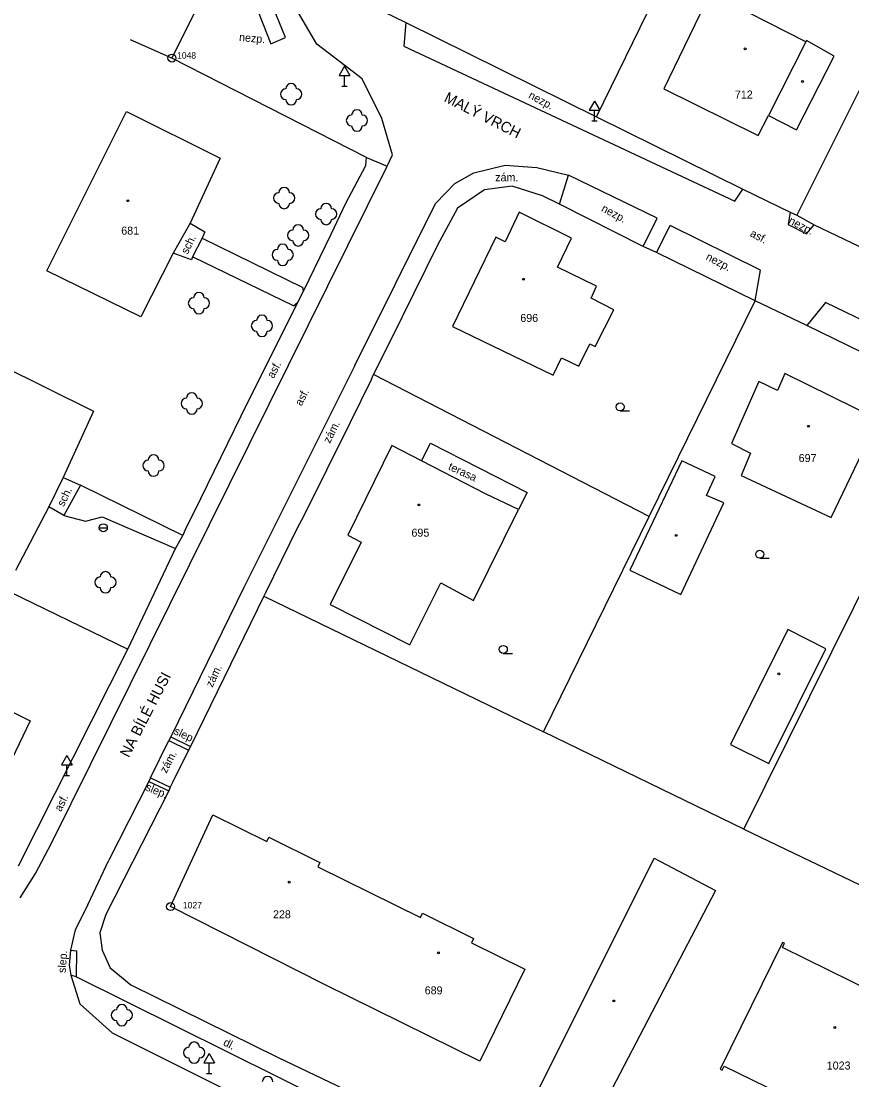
# Model space of a CAD drawing. Extents: x -794191 to -788944, y -1117087 to -1105044.
# Drawn here: x -791291.6 to -791213.8, y -1110006.1 to -1109906.9 of the extents above; entities that cross this region are included whole.
import ezdxf

# ---------------------------------------------------------------- set-up
doc = ezdxf.new("R2010")
doc.units = 0
for name, color, linetype in [('Doplněk polohopisu', 7, 'Continuous'), ('Doplňkové značky', 7, 'Continuous'), ('Hranice - ploty_ zdi', 7, 'Continuous'), ('Komunikace', 7, 'Continuous'), ('Názvy ulic_ silnic_ žel_', 7, 'Continuous'), ('Pomocné popisy', 7, 'Continuous'), ('Stavební objekty', 7, 'Continuous'), ('temporary_level_1', 7, 'Continuous'), ('Zeleň', 7, 'Continuous'), ('Značky druhů budov', 7, 'Continuous'), ('Značky druhů pozemků', 7, 'Continuous'), ('Čísla popisná', 7, 'Continuous')]:
    doc.layers.add(name, color=color, linetype=linetype)

msp = doc.modelspace()

# ---------------------------------------------------------------- linework, layer by layer
at = {"layer": 'Doplněk polohopisu'}
for p, q in [((-791259.25, -1109919.65), (-791257.34, -1109920.48)), ((-791241.17, -1109924.04), (-791240.33, -1109921.32)), ((-791262.58, -1109926.84), (-791261.19, -1109923.95)), ((-791219.56, -1109924.78), (-791219.75, -1109925.94)), ((-791219.75, -1109925.94), (-791218.02, -1109926.82)), ((-791218.02, -1109926.82), (-791217.3, -1109925.97)), ((-791274.65, -1109927.22), (-791265.23, -1109931.84)), ((-791266.11, -1109933.57), (-791275.56, -1109928.96)), ((-791222.83, -1109933.08), (-791222.35, -1109930.22)), ((-791265.16, -1109932.19), (-791265.23, -1109931.84)), ((-791266.11, -1109933.57), (-791265.71, -1109933.2)), ((-791216.25, -1109933.25), (-791218, -1109935.41)), ((-791203.08, -1109939.63), (-791216.25, -1109933.25)), ((-791276.49, -1109955.07), (-791286.08, -1109950.35)), ((-791274.8, -1109951.61), (-791276.22, -1109954.44)), ((-791276.22, -1109954.44), (-791276.49, -1109955.07))]:
    msp.add_line(p, q, dxfattribs=at)
msp.add_lwpolyline([(-791268.82, -1109903.59), (-791270.15, -1109904.14), (-791268.24, -1109909.01), (-791266.86, -1109908.43)], close=True, dxfattribs=at)
for points in [[(-791287.62, -1109953.19), (-791285.6, -1109953.74), (-791284.04, -1109953.31), (-791277.17, -1109956.29)], [(-791287, -1109993.91), (-791286.43, -1109993.98), (-791286.46, -1109996.42)], [(-791252.9, -1110013.12), (-791253.28, -1110012.89), (-791286.46, -1109996.42), (-791286.98, -1109996.25)]]:
    msp.add_lwpolyline(points, dxfattribs=at)
at = {"layer": 'Doplňkové značky'}
for p, q in [((-791261.34, -1109911.124), (-791261.84, -1109911.99)), ((-791261.84, -1109911.99), (-791260.84, -1109911.99)), ((-791261.34, -1109911.124), (-791260.84, -1109911.99)), ((-791261.34, -1109912.99), (-791261.34, -1109911.99)), ((-791261.59, -1109912.99), (-791261.09, -1109912.99)), ((-791237.88, -1109914.374), (-791238.38, -1109915.24)), ((-791237.88, -1109914.374), (-791237.38, -1109915.24)), ((-791238.38, -1109915.24), (-791237.38, -1109915.24)), ((-791237.88, -1109916.24), (-791237.88, -1109915.24)), ((-791238.13, -1109916.24), (-791237.63, -1109916.24)), ((-791284.305, -1109954.35), (-791283.555, -1109954.35)), ((-791287.34, -1109975.684), (-791287.84, -1109976.55)), ((-791287.84, -1109976.55), (-791286.84, -1109976.55)), ((-791287.34, -1109975.684), (-791286.84, -1109976.55)), ((-791287.34, -1109977.55), (-791287.34, -1109976.55)), ((-791287.59, -1109977.55), (-791287.09, -1109977.55)), ((-791274.02, -1110003.584), (-791274.52, -1110004.45)), ((-791274.02, -1110003.584), (-791273.52, -1110004.45)), ((-791274.52, -1110004.45), (-791273.52, -1110004.45)), ((-791274.02, -1110005.45), (-791274.02, -1110004.45)), ((-791274.27, -1110005.45), (-791273.77, -1110005.45))]:
    msp.add_line(p, q, dxfattribs=at)
msp.add_circle((-791283.93, -1109954.35), 0.375, dxfattribs=at)
at = {"layer": 'Hranice - ploty_ zdi'}
for p, q in [((-791237.71, -1109915.87), (-791216.95, -1109873.32)), ((-791197.82, -1109882.74), (-791218.92, -1109925.07)), ((-791277.5, -1109910.35), (-791268.12, -1109891.63)), ((-791259.95, -1109904.86), (-791255.59, -1109907.01)), ((-791255.59, -1109907.01), (-791237.71, -1109915.87)), ((-791237.71, -1109915.87), (-791223.99, -1109922.64)), ((-791259.33, -1109920.42), (-791259.25, -1109919.65)), ((-791261.19, -1109923.95), (-791259.33, -1109920.42)), ((-791248.21, -1109922.69), (-791250.72, -1109924.42)), ((-791245.62, -1109922.34), (-791248.21, -1109922.69)), ((-791242.76, -1109923.24), (-791245.62, -1109922.34)), ((-791223.99, -1109922.64), (-791219.56, -1109924.78)), ((-791250.72, -1109924.42), (-791252.61, -1109927.87)), ((-791219.56, -1109924.78), (-791218.92, -1109925.07)), ((-791218.92, -1109925.07), (-791217.3, -1109925.97)), ((-791217.3, -1109925.97), (-791213.12, -1109927.98)), ((-791265.16, -1109932.19), (-791262.58, -1109926.84)), ((-791252.61, -1109927.87), (-791253.73, -1109930.17)), ((-791232.09, -1109928.57), (-791233.32, -1109927.99)), ((-791222.83, -1109933.08), (-791232.09, -1109928.57)), ((-791253.73, -1109930.17), (-791255.93, -1109934.58)), ((-791265.71, -1109933.2), (-791265.16, -1109932.19)), ((-791271, -1109943.87), (-791265.71, -1109933.2)), ((-791218, -1109935.41), (-791222.83, -1109933.08)), ((-791255.93, -1109934.58), (-791258.6, -1109939.98)), ((-791203.91, -1109942.28), (-791218, -1109935.41)), ((-791258.81, -1109940.43), (-791260.81, -1109944.49)), ((-791258.81, -1109940.43), (-791258.6, -1109939.98)), ((-791232.77, -1109953.29), (-791258.6, -1109939.98)), ((-791223.91, -1109982.57), (-791203.91, -1109942.28)), ((-791274.8, -1109951.61), (-791271, -1109943.87)), ((-791260.81, -1109944.49), (-791265.18, -1109953.29)), ((-791265.18, -1109953.29), (-791265.74, -1109954.33)), ((-791305.4, -1109954.17), (-791281.64, -1109965.71)), ((-791265.74, -1109954.33), (-791268.73, -1109960.43)), ((-791277.17, -1109956.29), (-791276.49, -1109955.07)), ((-791281.64, -1109965.71), (-791277.17, -1109956.29)), ((-791268.73, -1109960.43), (-791268.9, -1109960.76)), ((-791268.9, -1109960.76), (-791242.69, -1109973.46)), ((-791291.88, -1109986.02), (-791281.64, -1109965.71)), ((-791223.91, -1109982.57), (-791242.69, -1109973.46)), ((-791275.96, -1109975.18), (-791277.45, -1109978.21)), ((-791223.91, -1109982.57), (-791205.33, -1109991.5)), ((-791283.7, -1109990.58), (-791284.27, -1109992.3)), ((-791284.27, -1109992.3), (-791284.03, -1109993.91)), ((-791284.03, -1109993.91), (-791283.28, -1109995.55)), ((-791283.28, -1109995.55), (-791281.35, -1109997.15)), ((-791281.35, -1109997.15), (-791267.53, -1110003.97))]:
    msp.add_line(p, q, dxfattribs=at)
for points in [[(-791259.25, -1109919.65), (-791277.5, -1109910.35), (-791281.39, -1109908.63)], [(-791233.32, -1109927.99), (-791241.17, -1109924.04), (-791242.76, -1109923.24)], [(-791275.78, -1109925.81), (-791274.41, -1109926.63), (-791274.65, -1109927.22)], [(-791274.65, -1109927.22), (-791275.56, -1109928.96), (-791275.68, -1109929.24), (-791277.37, -1109928.61)], [(-791242.69, -1109973.46), (-791232.77, -1109953.29), (-791222.83, -1109933.08)], [(-791287.68, -1109949.63), (-791286.08, -1109950.35), (-791287.62, -1109953.19), (-791289.03, -1109952.38)], [(-791268.9, -1109960.76), (-791275.77, -1109974.83), (-791275.96, -1109975.18)], [(-791277.45, -1109978.21), (-791277.65, -1109978.65), (-791277.79, -1109979), (-791283.7, -1109990.58)], [(-791267.53, -1110003.97), (-791252.41, -1110011.19), (-791252.23, -1110011.31), (-791251.8, -1110011.63)]]:
    msp.add_lwpolyline(points, dxfattribs=at)
at = {"layer": 'Komunikace'}
for p, q in [((-791263.92, -1109909.05), (-791266.53, -1109904.59)), ((-791255.59, -1109907.01), (-791255.75, -1109909.23)), ((-791259.67, -1109912.29), (-791263.92, -1109909.05)), ((-791255.75, -1109909.23), (-791224.75, -1109923.77)), ((-791257.83, -1109916.01), (-791259.67, -1109912.29)), ((-791256.82, -1109919.42), (-791257.83, -1109916.01)), ((-791257.34, -1109920.48), (-791256.82, -1109919.42)), ((-791288.8, -1109983.88), (-791257.34, -1109920.48)), ((-791232.01, -1109925.36), (-791240.33, -1109921.32)), ((-791224.75, -1109923.77), (-791223.99, -1109922.64)), ((-791233.32, -1109927.99), (-791232.01, -1109925.36)), ((-791232.09, -1109928.57), (-791230.81, -1109926.04)), ((-791222.35, -1109930.22), (-791230.81, -1109926.04)), ((-791260.35, -1109939.16), (-791270.75, -1109959.93)), ((-791279.5, -1109977.76), (-791277.78, -1109974.27)), ((-791277.78, -1109974.27), (-791275.96, -1109975.18)), ((-791277.6, -1109973.93), (-791275.77, -1109974.83)), ((-791279.66, -1109978.11), (-791283.41, -1109985.47)), ((-791279.5, -1109977.76), (-791279.66, -1109978.11)), ((-791279.66, -1109978.11), (-791277.79, -1109979)), ((-791279.5, -1109977.76), (-791277.65, -1109978.65)), ((-791290.3, -1109986.74), (-791288.8, -1109983.88)), ((-791285.39, -1109989.67), (-791283.41, -1109985.47)), ((-791291.72, -1109989.01), (-791290.3, -1109986.74)), ((-791285.39, -1109989.67), (-791286.58, -1109992.01)), ((-791287.14, -1109995.31), (-791286.98, -1109996.25)), ((-791286.98, -1109996.25), (-791286.14, -1109998.95)), ((-791286.14, -1109998.95), (-791283.1, -1110001.65)), ((-791283.1, -1110001.65), (-791269.28, -1110008.54))]:
    msp.add_line(p, q, dxfattribs=at)
for points in [[(-791260.35, -1109939.16), (-791252.79, -1109923.98), (-791250.97, -1109922.09), (-791249.21, -1109921.1), (-791246.28, -1109920.38), (-791243.29, -1109920.6), (-791240.33, -1109921.32)], [(-791270.75, -1109959.93), (-791277.6, -1109973.93), (-791277.78, -1109974.27)], [(-791286.58, -1109992.01), (-791287, -1109993.91), (-791287.14, -1109995.31)]]:
    msp.add_lwpolyline(points, dxfattribs=at)
at = {"layer": 'Stavební objekty'}
for p, q in [((-791218.1, -1109908.84), (-791221.6, -1109915.73)), ((-791241.36, -1109929.94), (-791240.04, -1109927.22)), ((-791293.6, -1109939.07), (-791284.84, -1109943.43)), ((-791256.9, -1109946.63), (-791261.01, -1109955.03)), ((-791254.1, -1109948.08), (-791256.9, -1109946.63)), ((-791248.05, -1109951.2), (-791254.1, -1109948.08)), ((-791261.01, -1109955.03), (-791259.75, -1109955.68)), ((-791305.4, -1109965.15), (-791290.79, -1109972.44)), ((-791290.79, -1109972.44), (-791294.97, -1109981.12)), ((-791277.62, -1109989.83), (-791273.66, -1109981.24)), ((-791273.66, -1109981.24), (-791268.61, -1109983.73)), ((-791268.61, -1109983.73), (-791268.41, -1109983.33)), ((-791268.41, -1109983.33), (-791263.64, -1109985.69)), ((-791263.64, -1109985.69), (-791263.84, -1109986.1)), ((-791226.55, -1109988.32), (-791237.88, -1110010.01)), ((-791254.2, -1109990.86), (-791254, -1109990.46)), ((-791254, -1109990.46), (-791249.22, -1109992.82)), ((-791249.22, -1109992.82), (-791249.42, -1109993.23)), ((-791249.42, -1109993.23), (-791244.44, -1109995.68)), ((-791244.44, -1109995.68), (-791248.64, -1110004.3)), ((-791225.94, -1110005.15), (-791225.75, -1110004.76)), ((-791225.75, -1110004.76), (-791219.09, -1110008.03))]:
    msp.add_line(p, q, dxfattribs=at)
for points in [[(-791215.42, -1109910.18), (-791218.04, -1109908.71), (-791218.1, -1109908.84), (-791227.07, -1109904.23), (-791231.4, -1109913.24), (-791222.55, -1109917.59), (-791221.6, -1109915.73), (-791218.97, -1109917.07)], [(-791281.76, -1109915.37), (-791272.98, -1109919.72), (-791275.78, -1109925.81), (-791277.37, -1109928.61), (-791280.4, -1109934.6), (-791289.21, -1109930.27)], [(-791229.7, -1109948.07), (-791234.57, -1109958.32), (-791229.81, -1109960.59), (-791225.77, -1109952.02), (-791227.39, -1109951.32), (-791226.58, -1109949.54)], [(-791216.21, -1109965.68), (-791219.79, -1109963.89), (-791225.15, -1109974.64), (-791221.57, -1109976.42)]]:
    msp.add_lwpolyline(points, close=True, dxfattribs=at)
for points in [[(-791240.04, -1109927.22), (-791244.95, -1109924.8), (-791246.28, -1109927.55), (-791247.15, -1109927.13)], [(-791247.15, -1109927.13), (-791251.21, -1109935.48), (-791241.78, -1109940.04)], [(-791238.21, -1109932.83), (-791237.7, -1109931.72), (-791241.36, -1109929.94)], [(-791238.32, -1109937.12), (-791237.84, -1109937.36), (-791236.09, -1109933.93), (-791238.21, -1109932.83)], [(-791241.78, -1109940.04), (-791240.98, -1109938.42), (-791239.36, -1109939.22), (-791238.32, -1109937.12)], [(-791220.07, -1109939.91), (-791220.75, -1109941.5), (-791222.48, -1109940.65), (-791225.07, -1109946.45), (-791223.28, -1109947.35)], [(-791223.28, -1109947.35), (-791224.14, -1109949.45), (-791215.7, -1109953.39), (-791211.3, -1109944.21), (-791220.07, -1109939.91)], [(-791284.84, -1109943.43), (-791287.68, -1109949.63), (-791289.03, -1109952.38), (-791292.16, -1109958.34)], [(-791254.1, -1109948.08), (-791253.28, -1109946.43), (-791244.21, -1109951.05), (-791245.01, -1109952.62)], [(-791259.75, -1109955.68), (-791262.67, -1109961.54), (-791255.2, -1109965.31), (-791252.29, -1109959.5), (-791249.25, -1109961.15), (-791245.01, -1109952.62), (-791248.05, -1109951.2)], [(-791243.22, -1110007.12), (-791232.31, -1109985.28), (-791226.55, -1109988.32)], [(-791263.84, -1109986.1), (-791258.94, -1109988.52), (-791254.2, -1109990.86)], [(-791248.64, -1110004.3), (-791263.2, -1109997.12), (-791277.62, -1109989.83)], [(-791220.27, -1109993.65), (-791220.09, -1109993.27), (-791220.28, -1109993.18), (-791226.13, -1110005.06), (-791225.94, -1110005.15)], [(-791174.66, -1110015.73), (-791174.84, -1110015.64), (-791175.02, -1110016.01), (-791190.11, -1110008.55), (-791205.19, -1110001.1), (-791220.27, -1109993.65)]]:
    msp.add_lwpolyline(points, dxfattribs=at)
at = {"layer": 'temporary_level_1'}
for centre, radius in [((-791277.5, -1109910.35), 0.375), ((-791277.5, -1109910.35), 0.0005), ((-791277.62, -1109989.83), 0.375), ((-791277.62, -1109989.83), 0.0005)]:
    msp.add_circle(centre, radius, dxfattribs=at)
at = {"layer": 'Zeleň'}
for centre in [(-791266.32, -1109913.74), (-791260.16, -1109916.2), (-791266.98, -1109923.46), (-791263.04, -1109924.96), (-791265.67, -1109926.96), (-791267.12, -1109928.78), (-791274.97, -1109933.31), (-791269.06, -1109935.43), (-791275.64, -1109942.71), (-791279.22, -1109948.52), (-791283.73, -1109959.45), (-791282.2, -1110000), (-791275.42, -1110003.51)]:
    msp.add_circle(centre, 0.0005, dxfattribs=at)
for centre, start, end in [((-791266.32, -1109913.24), 0, 179.99999), ((-791266.82, -1109913.74), 89.99999, 269.99999), ((-791265.82, -1109913.74), 270, 89.99999), ((-791266.32, -1109914.24), 179.99999, 359.99999), ((-791260.66, -1109916.2), 89.99999, 269.99999), ((-791260.16, -1109915.7), 0, 179.99999), ((-791259.66, -1109916.2), 270, 89.99999), ((-791260.16, -1109916.7), 179.99999, 359.99999), ((-791267.48, -1109923.46), 89.99999, 269.99999), ((-791266.98, -1109922.96), 0, 179.99999), ((-791266.48, -1109923.46), 270, 89.99999), ((-791266.98, -1109923.96), 179.99999, 359.99999), ((-791263.04, -1109924.46), 0, 179.99999), ((-791263.54, -1109924.96), 89.99999, 269.99999), ((-791262.54, -1109924.96), 270, 89.99999), ((-791265.67, -1109926.46), 0, 179.99999), ((-791263.04, -1109925.46), 179.99999, 359.99999), ((-791266.17, -1109926.96), 89.99999, 269.99999), ((-791265.17, -1109926.96), 270, 89.99999), ((-791267.12, -1109928.28), 0, 179.99999), ((-791265.67, -1109927.46), 179.99999, 359.99999), ((-791267.62, -1109928.78), 89.99999, 269.99999), ((-791266.62, -1109928.78), 270, 89.99999), ((-791267.12, -1109929.28), 179.99999, 359.99999), ((-791275.47, -1109933.31), 89.99999, 269.99999), ((-791274.97, -1109932.81), 0, 179.99999), ((-791274.47, -1109933.31), 270, 89.99999), ((-791274.97, -1109933.81), 179.99999, 359.99999), ((-791269.06, -1109934.93), 0, 179.99999), ((-791269.56, -1109935.43), 89.99999, 269.99999), ((-791268.56, -1109935.43), 270, 89.99999), ((-791269.06, -1109935.93), 179.99999, 359.99999), ((-791275.64, -1109942.21), 0, 179.99999), ((-791276.14, -1109942.71), 89.99999, 269.99999), ((-791275.14, -1109942.71), 270, 89.99999), ((-791275.64, -1109943.21), 179.99999, 359.99999), ((-791279.22, -1109948.02), 0, 179.99999), ((-791279.72, -1109948.52), 89.99999, 269.99999), ((-791278.72, -1109948.52), 270, 89.99999), ((-791279.22, -1109949.02), 179.99999, 359.99999), ((-791283.73, -1109958.95), 0, 179.99999), ((-791284.23, -1109959.45), 89.99999, 269.99999), ((-791283.23, -1109959.45), 270, 89.99999), ((-791283.73, -1109959.95), 179.99999, 359.99999), ((-791282.2, -1109999.5), 0, 179.99999), ((-791282.7, -1110000), 89.99999, 269.99999), ((-791281.7, -1110000), 270, 89.99999), ((-791282.2, -1110000.5), 179.99999, 359.99999), ((-791275.92, -1110003.51), 89.99999, 269.99999), ((-791275.42, -1110003.01), 0, 179.99999), ((-791274.92, -1110003.51), 270, 89.99999), ((-791275.42, -1110004.01), 179.99999, 359.99999), ((-791268.53, -1110006.25), 0, 179.99999)]:
    msp.add_arc(centre, 0.5, start, end, dxfattribs=at)
at = {"layer": 'Značky druhů budov'}
for centre in [(-791223.78, -1109909.48), (-791218.41, -1109912.55), (-791281.64, -1109923.71), (-791244.56, -1109931.07), (-791217.84, -1109944.84), (-791254.36, -1109952.21), (-791230.25, -1109955.06), (-791220.62, -1109968.02), (-791266.5, -1109987.54), (-791252.53, -1109994.16), (-791236.08, -1109998.67), (-791215.38, -1110001.15)]:
    msp.add_circle(centre, 0.0875, dxfattribs=at)
at = {"layer": 'Značky druhů pozemků'}
for p, q in [((-791235.49, -1109943.395), (-791234.615, -1109943.395)), ((-791222.41, -1109957.205), (-791221.535, -1109957.205)), ((-791246.44, -1109966.115), (-791245.565, -1109966.115))]:
    msp.add_line(p, q, dxfattribs=at)
for centre in [(-791235.49, -1109943.02), (-791222.41, -1109956.83), (-791246.44, -1109965.74)]:
    msp.add_circle(centre, 0.375, dxfattribs=at)

# ---------------------------------------------------------------- texts
at = {"layer": 'Názvy ulic_ silnic_ žel_'}
for s, rotation, p in [('MALÝ VRCH', 333.03226, (-791252.08, -1109914.37)), ('NA BÍLÉ HUSI', 62.70109, (-791281.54, -1109975.933))]:
    msp.add_text(s, height=1, rotation=rotation, dxfattribs=at).set_placement(p)
at = {"layer": 'Pomocné popisy'}
for s, rotation, p in [('nezp.', 355.07464, (-791271.23, -1109908.75)), ('nezp.', 332.06343, (-791244.15, -1109914.06)), ('nezp.', 332.06343, (-791237.322, -1109924.66)), ('nezp.', 332.06343, (-791219.77, -1109925.8)), ('asf.', 332.06343, (-791223.38, -1109927)), ('sch.', 63.84714, (-791276.03, -1109928.78)), ('nezp.', 332.06343, (-791227.52, -1109929.19)), ('asf.', 62.47697, (-791267.97, -1109940.42)), ('asf.', 62.47697, (-791265.36, -1109942.99)), ('zám.', 63.32391, (-791262.7, -1109946.49)), ('terasa', 335.4647, (-791251.67, -1109948.87)), ('sch.', 63.84714, (-791287.64, -1109952.42)), ('zám.', 64.93894, (-791273.707, -1109969.348)), ('slep.', 334.90618, (-791277.39, -1109973.644)), ('zám.', 62.31894, (-791278.024, -1109977.39)), ('slep.', 337.45694, (-791280.04, -1109978.911)), ('asf.', 63.4349, (-791287.9, -1109980.99)), ('slep.', 86.00909, (-791287.46, -1109996.07)), ('dl.', 332.6501, (-791272.76, -1110002.78))]:
    msp.add_text(s, height=0.75, rotation=rotation, dxfattribs=at).set_placement(p)
msp.add_text('zám.', height=0.75, dxfattribs=at).set_placement((-791247.2, -1109921.89))
at = {"layer": 'temporary_level_1'}
for s, p in [('1048', (-791277.02, -1109910.4)), ('1027', (-791276.47, -1109989.99))]:
    msp.add_text(s, height=0.6, dxfattribs=at).set_placement(p)
at = {"layer": 'Čísla popisná'}
for s, p in [('712', (-791224.74, -1109914.14)), ('681', (-791282.25, -1109926.89)), ('696', (-791244.85, -1109935.07)), ('697', (-791218.76, -1109948.19)), ('695', (-791255.05, -1109955.18)), ('228', (-791268.03, -1109990.93)), ('689', (-791253.81, -1109998.05)), ('1023', (-791216.13, -1110005.09))]:
    msp.add_text(s, height=0.75, dxfattribs=at).set_placement(p)

doc.saveas('drawing.dxf')
